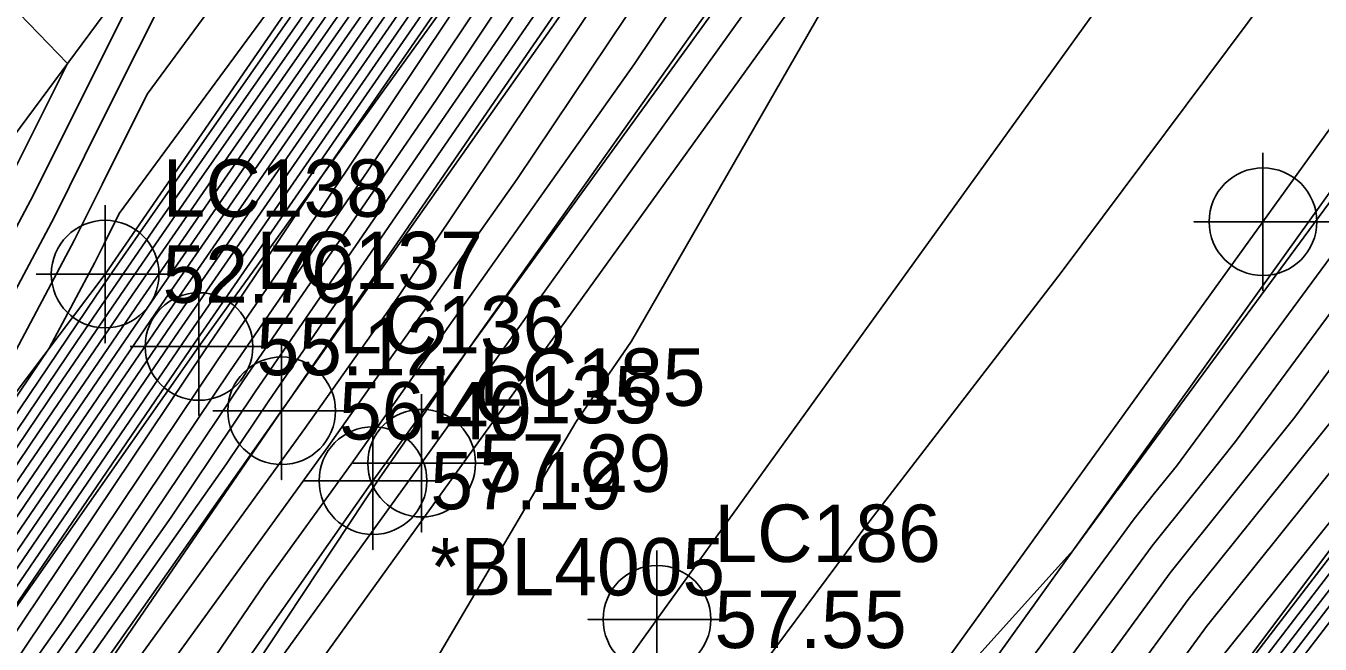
# Model space of a CAD drawing. Extents: x 2188792 to 2191981, y 386090 to 389710.
# Drawn here: x 2190120 to 2190176.3, y 387629.4 to 387656.4 of the extents above; entities that cross this region are included whole.
import ezdxf

# ---------------------------------------------------------------- set-up
doc = ezdxf.new("R2010")
doc.units = 0
for name, color, linetype in [('DTM Contours Major', 7, 'Continuous'), ('DTM Contours Minor', 7, 'Continuous'), ('Exist DTM Breakline', 7, 'Continuous'), ('Exist DTM Breakline Cogo Comment', 7, 'Continuous'), ('Exist DTM Breakline Cogo Elevation', 7, 'Continuous'), ('Exist DTM Breakline Cogo Number', 7, 'Continuous'), ('Exist DTM Breakline Cogo Point CELL', 7, 'Continuous'), ('Exist Roads EOP', 7, 'Continuous'), ('Exist Roads EOP Cogo Elevation', 7, 'Continuous'), ('Exist Roads EOP Cogo Number', 7, 'Continuous'), ('Exist Roads EOP Cogo Point CELL', 7, 'Continuous'), ('Exist Roads EOT', 7, 'Continuous'), ('Exist Roads EOT Cogo Elevation', 7, 'Continuous'), ('Exist Roads EOT Cogo Number', 7, 'Continuous'), ('Exist Roads EOT Cogo Point CELL', 7, 'Continuous'), ('PH Exist DTM Breakline', 7, 'Continuous')]:
    doc.layers.add(name, color=color, linetype=linetype)

msp = doc.modelspace()

# ---------------------------------------------------------------- linework, layer by layer
at = {"layer": 'DTM Contours Major'}
for points in [[(2190086.825, 387590.366), (2190093.476, 387600.128), (2190104.463, 387616.375), (2190110.193, 387624.77), (2190122.223, 387642.605), (2190123.958, 387645.149), (2190125.846, 387647.884), (2190141.1, 387669.762), (2190143.048, 387672.58), (2190156.399, 387691.735), (2190158.914, 387695.247), (2190172.003, 387715.838), (2190169.587, 387715.119), (2190165.257, 387717.217), (2190160.342, 387714.103), (2190141.789, 387731.115), (2190156.75, 387744.728), (2190158.504, 387744.728), (2190161.345, 387747.726), (2190163.328, 387750.575), (2190163.683, 387751.058), (2190167.642, 387756.716), (2190168.24, 387757.247), (2190172.953, 387763.82)], [(2190081.274, 387585.826), (2190091.608, 387600.993), (2190106.683, 387623.286), (2190106.525, 387624.996), (2190106.852, 387629.525), (2190110.172, 387629.855), (2190120.341, 387648.998), (2190123.139, 387654.609), (2190126.017, 387660.381), (2190124.196, 387662.278), (2190120.09, 387666.554), (2190118.629, 387669.586), (2190108.253, 387693.078), (2190114.243, 387712.491), (2190110.345, 387724.419), (2190122.581, 387730.135), (2190129.813, 387732.56), (2190148.549, 387749.607), (2190154.422, 387749.606), (2190155.27, 387750.501), (2190155.862, 387751.352), (2190160.897, 387758.194), (2190161.758, 387759.424), (2190165.94, 387763.142)], [(2190079.533, 387577.153), (2190092.376, 387594.907), (2190095.344, 387599.263), (2190100.247, 387606.513), (2190112.146, 387623.946), (2190118.099, 387632.771), (2190125.65, 387643.842), (2190133.87, 387655.746), (2190142.758, 387668.494)], [(2190083.158, 387573.776), (2190093.446, 387588.169), (2190099.389, 387596.314), (2190111.555, 387613.65), (2190116.478, 387620.96), (2190126.328, 387634.955), (2190130.014, 387640.455), (2190140.89, 387656.284), (2190146.901, 387665.291)], [(2190081.657, 387576.812), (2190097.263, 387598.2), (2190099.24, 387601.018), (2190114.108, 387623.095), (2190114.305, 387623.376), (2190116.089, 387626.037), (2190127.342, 387642.535), (2190141.894, 387663.608)], [(2190151.311, 387661.898), (2190146.496, 387654.704), (2190134.166, 387637.26), (2190130.399, 387632.051), (2190120.729, 387617.824), (2190106.225, 387596.486), (2190103.722, 387593.114), (2190101.482, 387589.813), (2190086.86, 387570.121)], [(2190091.393, 387530.607), (2190108.388, 387554.062), (2190108.431, 387554.123), (2190108.48, 387554.184), (2190108.533, 387554.249), (2190108.59, 387554.318), (2190126.056, 387578.434), (2190126.083, 387578.467), (2190126.108, 387578.499), (2190126.134, 387578.534), (2190140.156, 387597.174), (2190140.433, 387597.539), (2190140.728, 387597.929), (2190141.045, 387598.361), (2190157.562, 387620.323), (2190158.167, 387621.152), (2190158.815, 387622.039), (2190167.49, 387633.85), (2190168.237, 387634.874), (2190169.128, 387635.987), (2190170.079, 387637.175), (2190184.662, 387656.987)], [(2190177.393, 387635.531), (2190172.172, 387629.008), (2190167.794, 387623.009), (2190166.39, 387621.099), (2190162.031, 387615.129), (2190157.956, 387609.549), (2190154.257, 387604.63), (2190150.045, 387598.88), (2190146.112, 387593.69), (2190142.422, 387588.822), (2190138.204, 387583.214), (2190134.502, 387578.326), (2190131.026, 387573.736), (2190127.204, 387569.116), (2190120.791, 387560.26), (2190116.838, 387555.416), (2190113.147, 387550.892), (2190109.69, 387546.656), (2190106.731, 387542.448), (2190099.469, 387532.426)], [(2190179.508, 387633.984), (2190175.468, 387628.708), (2190173.93, 387626.854), (2190170.242, 387621.521), (2190169.204, 387620.33), (2190168.295, 387618.819), (2190164.392, 387613.172), (2190163.521, 387611.703), (2190159.485, 387605.874), (2190158.87, 387604.781), (2190154.769, 387598.87), (2190154.188, 387597.838), (2190150.022, 387592.055), (2190149.476, 387591.084), (2190145.243, 387585.22), (2190144.371, 387584.145), (2190140.055, 387578.156), (2190139.296, 387577.214), (2190134.904, 387571.112)]]:
    msp.add_lwpolyline(points, dxfattribs=at)
at = {"layer": 'DTM Contours Minor'}
for points in [[(2190080.164, 387584.918), (2190091.234, 387601.166), (2190101.903, 387616.944), (2190101.301, 387623.475), (2190102.549, 387640.77), (2190115.228, 387642.028), (2190119.454, 387649.985), (2190121.813, 387654.716), (2190119.297, 387657.336), (2190114.156, 387662.69), (2190111.408, 387665.552), (2190110.431, 387667.581), (2190103.487, 387683.303), (2190111.861, 387710.443), (2190106.411, 387727.118), (2190123.518, 387735.11), (2190133.628, 387738.499), (2190146.908, 387750.583), (2190153.606, 387750.581), (2190154.055, 387751.056), (2190154.369, 387751.507), (2190160.34, 387759.621), (2190160.581, 387759.966), (2190165.48, 387764.322)], [(2190089.046, 387592.183), (2190094.223, 387599.782), (2190102.776, 387612.43), (2190110.974, 387624.441), (2190120.573, 387638.672), (2190124.634, 387644.626), (2190129.056, 387651.028), (2190141.763, 387669.255), (2190145.718, 387674.977), (2190157.052, 387691.237), (2190161.714, 387697.747), (2190173.542, 387716.353), (2190180.411, 387727.159), (2190180.926, 387727.883), (2190185.226, 387730.694), (2190185.417, 387730.996), (2190189.578, 387737.147), (2190191.136, 387739.451), (2190192.499, 387744.704), (2190193.664, 387749.189), (2190195.374, 387753.85), (2190196.814, 387755.98), (2190201.094, 387760.265), (2190202.983, 387762.997)], [(2190065.514, 387514.559), (2190081.303, 387536.264), (2190082.63, 387538.282), (2190097.61, 387559.851), (2190098.692, 387561.489), (2190115.183, 387585.188), (2190115.572, 387585.629), (2190129.097, 387601.222), (2190133.281, 387605.947), (2190145.736, 387620.245), (2190151.288, 387627.466), (2190156.609, 387634.62), (2190165.07, 387645.609), (2190174.107, 387657.741), (2190181.981, 387667.906), (2190187.788, 387675.299), (2190199.057, 387689.861), (2190205.414, 387697.968), (2190216.141, 387711.606), (2190219.575, 387716.076), (2190234.549, 387735.079)], [(2190084.605, 387588.55), (2190092.729, 387600.474), (2190106.149, 387620.319), (2190109.412, 387625.1), (2190121.022, 387642.313), (2190123.002, 387646.04), (2190123.407, 387646.853), (2190124.07, 387648.181), (2190140.173, 387670.08)], [(2190085.715, 387589.458), (2190093.102, 387600.301), (2190105.306, 387618.347), (2190109.803, 387624.935), (2190123.048, 387644.572), (2190123.619, 387645.41), (2190124.242, 387646.311), (2190140.768, 387670.016)], [(2190087.936, 387591.275), (2190093.85, 387599.955), (2190103.619, 387614.402), (2190110.584, 387624.606), (2190121.398, 387640.638), (2190124.296, 387644.887), (2190127.451, 387649.456), (2190141.431, 387669.509)], [(2190090.156, 387593.091), (2190094.597, 387599.609), (2190101.933, 387610.458), (2190111.365, 387624.276), (2190119.748, 387636.705), (2190124.973, 387644.364), (2190130.661, 387652.601), (2190142.095, 387669.001)], [(2190079.277, 387577.425), (2190091.266, 387593.999), (2190094.971, 387599.436), (2190101.09, 387608.486), (2190111.756, 387624.111), (2190118.924, 387634.738), (2190125.311, 387644.103), (2190132.265, 387654.173), (2190142.426, 387668.748)], [(2190083.495, 387587.642), (2190092.355, 387600.647), (2190106.992, 387622.291), (2190109.021, 387625.265), (2190116.243, 387635.971), (2190122.115, 387647.026), (2190123.318, 387649.438), (2190125.282, 387653.378), (2190135.395, 387667.13)], [(2190086.373, 387581.355), (2190098.113, 387597.446), (2190104.166, 387606.071), (2190115.056, 387622.241), (2190119.115, 387628.008), (2190128.334, 387641.763), (2190131.832, 387646.855), (2190145.085, 387666.714)], [(2190088.731, 387583.626), (2190098.538, 387597.069), (2190106.629, 387608.597), (2190115.53, 387621.814), (2190121.519, 387630.323), (2190128.894, 387641.327), (2190134.852, 387649.998), (2190145.69, 387666.24)], [(2190082.705, 387574.169), (2190091.088, 387585.898), (2190098.963, 387596.692), (2190109.092, 387611.124), (2190116.004, 387621.387), (2190123.924, 387632.639), (2190129.454, 387640.891), (2190137.871, 387653.141), (2190146.296, 387665.766)], [(2190084.015, 387579.083), (2190097.688, 387597.823), (2190101.703, 387603.545), (2190114.582, 387622.668), (2190116.71, 387625.692), (2190127.774, 387642.2), (2190128.813, 387643.712), (2190132.815, 387649.709), (2190143.499, 387665.18)], [(2190148.998, 387663.661), (2190136.26, 387644.629), (2190132.146, 387638.808), (2190120.301, 387622.428), (2190118.291, 387619.471), (2190115.277, 387615.037), (2190102.817, 387598.25), (2190100.664, 387595.183), (2190100.519, 387594.984), (2190098.32, 387591.907), (2190087.424, 387575.855)], [(2190146.929, 387662.57), (2190131.187, 387639.658), (2190131.142, 387639.591), (2190131.136, 387639.582), (2190131.092, 387639.521), (2190117.426, 387620.106), (2190116.481, 387618.702), (2190100.239, 387595.56), (2190098.161, 387592.713), (2190084.065, 387572.99)], [(2190150.155, 387662.779), (2190141.378, 387649.667), (2190133.156, 387638.034), (2190125.35, 387627.24), (2190119.51, 387618.648), (2190110.751, 387605.761), (2190102.15, 387594.174), (2190094.453, 387582.834), (2190085.819, 387571.206)], [(2190080.557, 387576.062), (2190096.817, 387598.54), (2190096.839, 387598.572), (2190096.875, 387598.625), (2190113.709, 387623.287), (2190114.799, 387624.904), (2190127.003, 387642.796), (2190140.289, 387662.035)], [(2190080.301, 387576.335), (2190095.707, 387597.631), (2190096.465, 387598.745), (2190097.718, 387600.597), (2190113.318, 387623.452), (2190115.624, 387626.871), (2190126.665, 387643.058), (2190138.684, 387660.463)], [(2190083.612, 387573.383), (2190095.804, 387590.441), (2190099.814, 387595.937), (2190114.018, 387616.176), (2190116.952, 387620.533), (2190128.733, 387637.271), (2190130.575, 387640.019), (2190143.91, 387659.427)], [(2190084.006, 387557.4), (2190094.856, 387571.695), (2190099.134, 387577.453), (2190107.444, 387593.46), (2190110.09, 387597.703), (2190119.651, 387612.941), (2190119.659, 387612.954), (2190119.678, 387612.982), (2190128.004, 387625.475), (2190135.398, 387636.642), (2190136.43, 387638.136), (2190139.311, 387642.336), (2190151.615, 387659.742)], [(2190184.837, 387659.663), (2190167.502, 387636.111), (2190167.475, 387636.078), (2190167.45, 387636.047), (2190167.429, 387636.018), (2190165.598, 387633.525), (2190156.429, 387623.349), (2190154.429, 387620.887), (2190143.422, 387606.569), (2190142.383, 387605.376), (2190126.829, 387587.81), (2190122.267, 387582.551), (2190113.856, 387573.015), (2190106.443, 387562.363), (2190096.147, 387546.786), (2190090.433, 387538.558)], [(2190080.045, 387576.607), (2190094.597, 387596.723), (2190096.092, 387598.918), (2190098.561, 387602.569), (2190112.927, 387623.617), (2190116.449, 387628.838), (2190126.326, 387643.319), (2190137.08, 387658.89)], [(2190094.623, 387531.335), (2190107.725, 387549.417), (2190108.935, 387551.136), (2190110.347, 387552.867), (2190111.855, 387554.716), (2190113.47, 387556.695), (2190126.515, 387574.707), (2190128.06, 387576.575), (2190129.465, 387578.43), (2190130.962, 387580.406), (2190141.062, 387593.833), (2190142.704, 387596), (2190144.455, 387598.31), (2190146.33, 387600.869), (2190157.72, 387616.014), (2190159.713, 387618.743), (2190161.845, 387621.663), (2190167.611, 387629.514), (2190169.811, 387632.527), (2190172.434, 387635.805), (2190175.234, 387639.303), (2190184.312, 387651.637), (2190187.135, 387655.131), (2190190.153, 387658.866)], [(2190155.266, 387658.13), (2190146.358, 387642.623), (2190143.945, 387639.083), (2190134.669, 387623.313), (2190128.018, 387610.831), (2190124.584, 387604.112), (2190115.056, 387586.462), (2190114.502, 387585.393), (2190097.474, 387562.47), (2190096.333, 387560.967), (2190081.138, 387540.528)], [(2190082.385, 387586.734), (2190091.981, 387600.82), (2190107.835, 387624.264), (2190108.631, 387625.43), (2190111.463, 387629.628), (2190121.228, 387648.012), (2190123.228, 387652.024), (2190126.495, 387658.574)], [(2190096.239, 387531.699), (2190107.394, 387547.094), (2190109.187, 387549.643), (2190111.28, 387552.209), (2190113.516, 387554.949), (2190115.911, 387557.883), (2190126.745, 387572.843), (2190129.049, 387575.628), (2190131.144, 387578.395), (2190133.376, 387581.342), (2190141.516, 387592.162), (2190143.84, 387595.23), (2190146.318, 387598.5), (2190148.972, 387602.122), (2190157.799, 387613.859), (2190160.485, 387617.538), (2190163.36, 387621.475), (2190167.672, 387627.346), (2190170.598, 387631.354), (2190174.087, 387635.713), (2190177.811, 387640.367), (2190184.137, 387648.961), (2190187.814, 387653.513), (2190191.746, 387658.38)], [(2190193.339, 387657.893), (2190188.494, 387651.895), (2190183.962, 387646.286), (2190180.388, 387641.431), (2190175.74, 387635.622), (2190171.385, 387630.181), (2190167.733, 387625.177), (2190164.875, 387621.287), (2190161.258, 387616.333), (2190157.877, 387611.704), (2190151.614, 387603.376), (2190148.181, 387598.69), (2190144.976, 387594.46), (2190141.969, 387590.492), (2190135.79, 387582.278), (2190132.823, 387578.36), (2190130.037, 387574.682), (2190126.975, 387570.98), (2190118.351, 387559.072), (2190115.177, 387555.183), (2190112.213, 387551.55), (2190109.438, 387548.149), (2190107.063, 387544.771), (2190097.854, 387532.062)], [(2190079.789, 387576.88), (2190093.487, 387595.815), (2190095.718, 387599.09), (2190099.404, 387604.541), (2190112.537, 387623.781), (2190117.274, 387630.805), (2190125.988, 387643.58), (2190135.475, 387657.318)], [(2190093.008, 387530.971), (2190108.057, 387551.739), (2190108.683, 387552.629), (2190109.414, 387553.525), (2190110.194, 387554.482), (2190111.03, 387555.507), (2190126.286, 387576.571), (2190127.072, 387577.521), (2190127.786, 387578.465), (2190128.548, 387579.47), (2190140.609, 387595.503), (2190141.569, 387596.769), (2190142.592, 387598.119), (2190143.687, 387599.615), (2190157.641, 387618.168), (2190158.94, 387619.948), (2190160.33, 387621.851), (2190167.551, 387631.682), (2190169.024, 387633.701), (2190170.781, 387635.896), (2190172.656, 387638.239), (2190184.487, 387654.312), (2190186.455, 387656.748)], [(2190178.377, 387635.321), (2190172.918, 387628.192), (2190172.819, 387628.073), (2190167.873, 387620.922), (2190167.864, 387620.912), (2190167.856, 387620.899), (2190167.133, 387619.852), (2190162.804, 387613.924), (2190158.035, 387607.394), (2190156.899, 387605.883), (2190151.908, 387599.07), (2190147.247, 387592.92), (2190142.876, 387587.151), (2190140.618, 387584.151), (2190136.181, 387578.291), (2190132.014, 387572.79), (2190127.434, 387567.252), (2190123.231, 387561.449), (2190118.499, 387555.65), (2190114.08, 387550.234), (2190109.942, 387545.163), (2190106.4, 387540.126), (2190101.085, 387532.79)], [(2190178.66, 387634.987), (2190173.555, 387628.321), (2190173.097, 387627.768), (2190168.465, 387621.072), (2190168.199, 387620.767), (2190167.966, 387620.379), (2190163.261, 387613.572), (2190163.079, 387613.264), (2190158.292, 387606.35), (2190158.195, 387606.179), (2190153.332, 387599.168), (2190153.276, 387599.069), (2190148.335, 387592.21), (2190148.321, 387592.184), (2190146.552, 387589.734), (2190143.329, 387585.481), (2190143.033, 387585.087), (2190137.859, 387578.256), (2190133.003, 387571.844)], [(2190178.942, 387634.653), (2190174.193, 387628.45), (2190173.375, 387627.463), (2190169.057, 387621.222), (2190168.534, 387620.621), (2190168.076, 387619.859), (2190163.638, 387613.439), (2190163.226, 387612.744), (2190158.69, 387606.192), (2190158.42, 387605.713), (2190153.811, 387599.069), (2190153.58, 387598.659), (2190148.898, 387592.158), (2190148.706, 387591.817), (2190143.947, 387585.226), (2190143.688, 387584.905), (2190138.871, 387578.222), (2190138.692, 387578.001), (2190133.822, 387571.234)], [(2190179.225, 387634.318), (2190174.83, 387628.579), (2190173.653, 387627.158), (2190169.649, 387621.371), (2190168.869, 387620.476), (2190168.186, 387619.339), (2190164.015, 387613.305), (2190163.374, 387612.223), (2190159.087, 387606.033), (2190158.645, 387605.247), (2190154.29, 387598.969), (2190153.884, 387598.249), (2190149.46, 387592.106), (2190149.091, 387591.451), (2190144.595, 387585.223), (2190144.029, 387584.525), (2190139.463, 387578.189), (2190138.994, 387577.608), (2190134.363, 387571.173)]]:
    msp.add_lwpolyline(points, dxfattribs=at)
at = {"layer": 'Exist DTM Breakline'}
for points in [[(2189985.78, 387458.197), (2190024.035, 387505.879), (2190058.15, 387556.911), (2190090.329, 387601.585), (2190123.453, 387645.538), (2190155.634, 387692.318), (2190180.541, 387728.105)], [(2189992.243, 387453.105), (2190028.023, 387502.725), (2190063.31, 387551.461), (2190096.85, 387598.566), (2190127.537, 387642.384), (2190160.72, 387688.44), (2190186.991, 387724.396)], [(2189995.924, 387449.921), (2190033.109, 387498.748), (2190066.603, 387548.559), (2190100.696, 387595.155), (2190131.134, 387639.583), (2190163.791, 387685.951), (2190192.781, 387722.608)], [(2189998.889, 387447.645), (2190035.636, 387497.082), (2190069.466, 387545.534), (2190104.367, 387592.678), (2190135.108, 387636.538), (2190168.392, 387682.449), (2190194.386, 387718.656)]]:
    msp.add_lwpolyline(points, dxfattribs=at)
at = {"layer": 'Exist DTM Breakline Cogo Point CELL'}
for points in [[(2190123.453, 387648.538), (2190123.453, 387642.538), (2190123.453, 387645.538), (2190126.453, 387645.538), (2190120.453, 387645.538)], [(2190127.537, 387645.384), (2190127.537, 387639.384), (2190127.537, 387642.384), (2190130.537, 387642.384), (2190124.537, 387642.384)], [(2190131.134, 387642.583), (2190131.134, 387636.583), (2190131.134, 387639.583), (2190134.134, 387639.583), (2190128.134, 387639.583)], [(2190135.108, 387639.538), (2190135.108, 387633.538), (2190135.108, 387636.538), (2190138.108, 387636.538), (2190132.108, 387636.538)]]:
    msp.add_lwpolyline(points, dxfattribs=at)
for centre in [(2190123.453, 387645.538), (2190127.537, 387642.384), (2190131.134, 387639.583), (2190135.108, 387636.538)]:
    msp.add_circle(centre, 2.344, dxfattribs=at)
at = {"layer": 'Exist Roads EOP'}
for points in [[(2190313.986, 387884.141), (2190285.547, 387843.636), (2190254.588, 387800.045), (2190225.155, 387759.32), (2190194.829, 387717.425), (2190164.291, 387675.101), (2190137.229, 387637.301), (2190105.098, 387592.774), (2190071.411, 387546.221), (2190039.296, 387501.568), (2190007.542, 387457.958), (2189976.844, 387415.407), (2189936.359, 387359.145), (2189907.138, 387318.716), (2189868.636, 387265.243), (2189836.428, 387220.463), (2189805.695, 387177.815), (2189775.592, 387135.957), (2189745.498, 387094.055), (2189715.496, 387052.249), (2189683.869, 387008.07), (2189653.218, 386965.867), (2189623.729, 386924.667)], [(2190335.128, 387868.989), (2190306.373, 387829.271), (2190274.581, 387784.921), (2190245.133, 387744.071), (2190214.553, 387701.741), (2190184.89, 387660.475), (2190157.493, 387622.204), (2190126.048, 387578.501), (2190091.216, 387530.568), (2190059.634, 387486.726), (2190026.932, 387441.783), (2189997.689, 387401.032), (2189957.023, 387344.154), (2189927.908, 387303.922), (2189889.008, 387250.224), (2189856.606, 387205.5), (2189825.68, 387162.612), (2189795.668, 387120.822), (2189765.955, 387079.619), (2189734.998, 387036.704), (2189703.849, 386993.356), (2189673.984, 386951.979), (2189643.253, 386909.427)]]:
    msp.add_lwpolyline(points, dxfattribs=at)
at = {"layer": 'Exist Roads EOP Cogo Point CELL'}
msp.add_lwpolyline([(2190137.229, 387640.301), (2190137.229, 387634.301), (2190137.229, 387637.301), (2190140.229, 387637.301), (2190134.229, 387637.301)], dxfattribs=at)
msp.add_circle((2190137.229, 387637.301), 2.344, dxfattribs=at)
at = {"layer": 'Exist Roads EOT'}
for points in [[(2189910.407, 387320.236), (2189942.075, 387364.22), (2189970.438, 387403.768), (2190000.916, 387446.161), (2190032.053, 387489.248), (2190063.107, 387532.142), (2190093.978, 387574.79), (2190125.104, 387617.946), (2190155.102, 387659.638), (2190185.949, 387702.484), (2190216.886, 387745.11), (2190247.602, 387787.3), (2190276.876, 387828.015), (2190303.928, 387865.67), (2190323.039, 387892.195)], [(2190333.162, 387868.755), (2190301.785, 387825.12), (2190269.645, 387780.315), (2190237.827, 387736.49), (2190205.816, 387692.275), (2190173.845, 387647.822), (2190143.211, 387605.324), (2190112.772, 387563.076), (2190082.117, 387520.492), (2190050.947, 387477.405), (2190019.959, 387434.524), (2189989.253, 387391.986)], [(2190174.375, 387667.889), (2190147.471, 387630.495), (2190115.247, 387585.778), (2190081.202, 387538.232), (2190049.502, 387494.256), (2190017.538, 387450.182), (2189987.334, 387408.357), (2189946.666, 387352.019), (2189917.402, 387311.129), (2189878.955, 387257.772), (2189846.565, 387212.819), (2189815.837, 387170.306), (2189785.374, 387128.351), (2189755.717, 387086.921), (2189724.953, 387044.041), (2189693.727, 387000.805), (2189663.933, 386959.217), (2189633.425, 386917.196)]]:
    msp.add_lwpolyline(points, dxfattribs=at)
at = {"layer": 'Exist Roads EOT Cogo Point CELL'}
for points in [[(2190173.845, 387650.822), (2190173.845, 387644.822), (2190173.845, 387647.822), (2190170.845, 387647.822), (2190176.845, 387647.822)], [(2190147.471, 387633.495), (2190147.471, 387627.495), (2190147.471, 387630.495), (2190144.471, 387630.495), (2190150.471, 387630.495)]]:
    msp.add_lwpolyline(points, dxfattribs=at)
for centre in [(2190173.845, 387647.822), (2190147.471, 387630.495)]:
    msp.add_circle(centre, 2.344, dxfattribs=at)
at = {"layer": 'PH Exist DTM Breakline'}
for points in [[(2190274.919, 387765.778), (2190269.603, 387757.845), (2190264.824, 387751.133), (2190260.046, 387744.421), (2190255.267, 387737.709), (2190250.489, 387730.997), (2190245.711, 387724.285), (2190240.15, 387716.826), (2190234.59, 387709.367), (2190229.03, 387701.908), (2190223.47, 387694.449), (2190217.658, 387687.036), (2190211.846, 387679.623), (2190206.034, 387672.21), (2190200.222, 387664.797), (2190194.726, 387657.469), (2190189.23, 387650.141), (2190183.735, 387642.813), (2190178.239, 387635.484), (2190172.743, 387628.156)], [(2190199.702, 387763.888), (2190193.786, 387756.089), (2190188.113, 387748.568), (2190182.441, 387741.046), (2190176.768, 387733.525), (2190171.096, 387726.004), (2190165.726, 387717.922), (2190160.357, 387709.841), (2190154.987, 387701.759), (2190149.617, 387693.678), (2190144.248, 387685.596), (2190140.026, 387679.691), (2190135.804, 387673.786), (2190131.582, 387667.881), (2190127.329, 387662.149), (2190123.076, 387656.418), (2190118.824, 387650.686)]]:
    msp.add_lwpolyline(points, dxfattribs=at)

# ---------------------------------------------------------------- texts
at = {"layer": 'Exist DTM Breakline Cogo Comment'}
msp.add_text('*BL4005', height=2.5, dxfattribs=at).set_placement((2190137.608, 387631.538))
at = {"layer": 'Exist DTM Breakline Cogo Elevation'}
for s, p in [('52.70', (2190125.953, 387644.288)), ('55.12', (2190130.037, 387641.134)), ('56.40', (2190133.634, 387638.333)), ('57.19', (2190137.608, 387635.288))]:
    msp.add_text(s, height=2.5, dxfattribs=at).set_placement(p)
at = {"layer": 'Exist DTM Breakline Cogo Number'}
for s, p in [('LC138', (2190125.953, 387648.038)), ('LC137', (2190130.037, 387644.884)), ('LC136', (2190133.634, 387642.083)), ('LC135', (2190137.608, 387639.038))]:
    msp.add_text(s, height=2.5, dxfattribs=at).set_placement(p)
at = {"layer": 'Exist Roads EOP Cogo Elevation'}
msp.add_text('57.29', height=2.5, dxfattribs=at).set_placement((2190139.729, 387636.051))
at = {"layer": 'Exist Roads EOP Cogo Number'}
msp.add_text('LC185', height=2.5, dxfattribs=at).set_placement((2190139.729, 387639.801))
at = {"layer": 'Exist Roads EOT Cogo Elevation'}
msp.add_text('57.55', height=2.5, dxfattribs=at).set_placement((2190149.971, 387629.245))
at = {"layer": 'Exist Roads EOT Cogo Number'}
msp.add_text('LC186', height=2.5, dxfattribs=at).set_placement((2190149.971, 387632.995))

doc.saveas('drawing.dxf')
